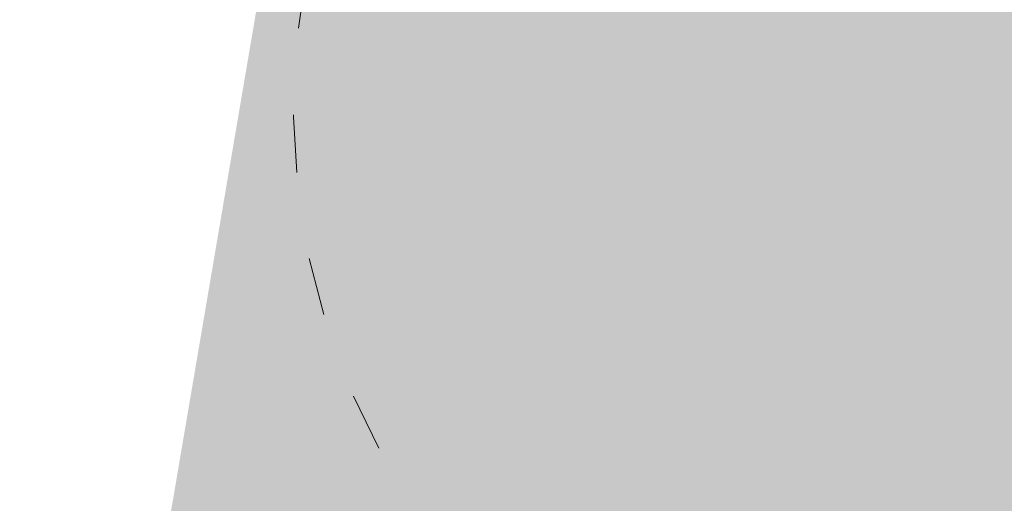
# Model space of a CAD drawing. Header units: inches. Extents: x -433 to 341, y -109 to 237.
# Tile 313 of 335: x -18.42 to -16.38, y 43.23 to 44.24. Entities that reach past the tile are written whole.
import ezdxf

# ---------------------------------------------------------------- set-up
doc = ezdxf.new("R2010")
doc.units = ezdxf.units.IN
doc.header["$MEASUREMENT"] = 0
doc.linetypes.add('ACAD_ISO03W100', pattern=[30, 12, -18])
for name, color, linetype, lineweight in [('1_mata', 7, 'Continuous', 5), ('1_projektowane', 7, 'Continuous', 5), ('1_trawa', 82, 'Continuous', 5), ('strefa', 7, 'ACAD_ISO03W100', 5)]:
    doc.layers.add(name, color=color, linetype=linetype, lineweight=lineweight)
picture_1 = doc.add_image_def('image1.jpg', size_in_pixel=(9921, 7015))

# ---------------------------------------------------------------- blocks, each defined once
blk = doc.blocks.new('fdesg')
at = {"layer": 'strefa', "color": 0, "ltscale": 0.01}
blk.add_lwpolyline([(102.6935359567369, 36.12873469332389), (103.5101815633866, 36.12873469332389, -0.414213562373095), (105.0101815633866, 34.62873469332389), (105.0101815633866, 34.40573469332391, -0.4142135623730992), (103.5101815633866, 32.90573469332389), (102.6935359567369, 32.90573469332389, -0.414213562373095), (101.1935359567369, 34.40573469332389), (101.1935359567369, 34.62873469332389, -0.414213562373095)], format="xyb", close=True, dxfattribs=at)

msp = doc.modelspace()

# ---------------------------------------------------------------- hatches: boundary and pattern name
at = {"layer": '1_trawa'}
h = msp.add_hatch(dxfattribs=at)
h.set_pattern_fill('GRASS', color=256, scale=0.5)
h.set_pattern_definition([(90, (0, 0), (-0.3535533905, 0.3535533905), [0.09375, -0.6133567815]), (45, (0, 0), (-0.3535533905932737, 0.3535533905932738), [0.09375, -0.40625]), (135, (0, 0), (-0.3535533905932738, -0.3535533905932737), [0.09375, -0.40625])])
h.paths.add_polyline_path([(-17.63579984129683, 46.00206882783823), (-19.61930681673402, 34.35854328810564), (-19.5606486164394, 34.35854328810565), (-19.90635675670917, 32.75143324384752), (-16.16957180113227, 32.11781943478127), (-16.56741076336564, 33.47215213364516), (-13.68903009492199, 34.31768437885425), (-13.50690086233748, 36.94653586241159), (-14.97978729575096, 37.23044705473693), (-14.03341666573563, 42.14006846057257), (-11.08764379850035, 41.57224607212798), (-12.03401443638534, 36.66262467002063), (-13.5069008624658, 36.9465358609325), (-13.68903009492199, 34.31768437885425), (-13.61572633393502, 34.06814199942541), (-13.17202688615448, 32.55768996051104), (-10.9198003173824, 33.10371997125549), (-7.746455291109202, 33.21891506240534), (-7.95443622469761, 34.79966343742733), (-6.460909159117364, 34.92233370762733), (-4.663408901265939, 43.62875638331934), (-12.46546134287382, 45.18885949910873)])
h.paths.add_polyline_path([(-19.90635675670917, 32.75143324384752), (-20.76847472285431, 28.22457265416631), (-14.04717865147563, 27.01893267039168), (-7.528762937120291, 28.83465039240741), (-7.374570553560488, 28.86916459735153), (-7.514363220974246, 30.15629287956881), (-7.686967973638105, 33.2267418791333), (-10.9198003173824, 33.10371997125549), (-13.17202688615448, 32.55768996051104), (-11.99796560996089, 28.56092307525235), (-14.87634626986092, 27.71539083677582), (-16.16957180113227, 32.11781943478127)])
h.paths.add_polyline_path([(-7.906734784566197, 12.40745145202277), (-6.886279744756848, 20.60731593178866), (-19.77088246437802, 21.55582846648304), (-19.63956300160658, 24.15610418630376), (-26.37773788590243, 24.53302285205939), (-26.69023940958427, 18.93993516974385), (-26.14172815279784, 18.90928830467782), (-26.09180023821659, 18.90657411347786), (-26.1731047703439, 17.41096617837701), (-20.68302277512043, 17.06876387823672), (-20.42243877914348, 19.55426354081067), (-14.24769482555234, 19.2737676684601), (-14.61903546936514, 13.3327628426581)])
h.paths.add_polyline_path([(-26.59650666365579, 20.61754448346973), (-39.14070939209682, 21.18819540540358), (-39.62166092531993, 12.29722490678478), (-29.49437398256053, 11.58265844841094), (-29.0351482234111, 19.10594307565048), (-32.40079393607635, 19.30446469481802), (-32.56364007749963, 16.30888775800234), (-34.56069136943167, 16.41745185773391), (-34.64211443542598, 14.91966338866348), (-38.63621699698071, 15.13679158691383), (-38.2516481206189, 19.64957560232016), (-26.6876390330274, 18.94115219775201)])

# ---------------------------------------------------------------- block references
at = {"layer": '1_projektowane', "rotation": 349.0539821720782}
msp.add_blockref('fdesg', (-123.7144886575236, 29.77153283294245), dxfattribs=at)

# ---------------------------------------------------------------- pictures from other files: only their frames are drawn
at = {"layer": '1_mata'}
image = msp.add_image(picture_1, insert=(46.71180802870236, -108.6543570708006), size_in_units=(210.52109048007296, 148.8565114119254), rotation=90, dxfattribs=dict(at, fade=30))
image.dxf.flags = 7

doc.saveas('drawing.dxf')
